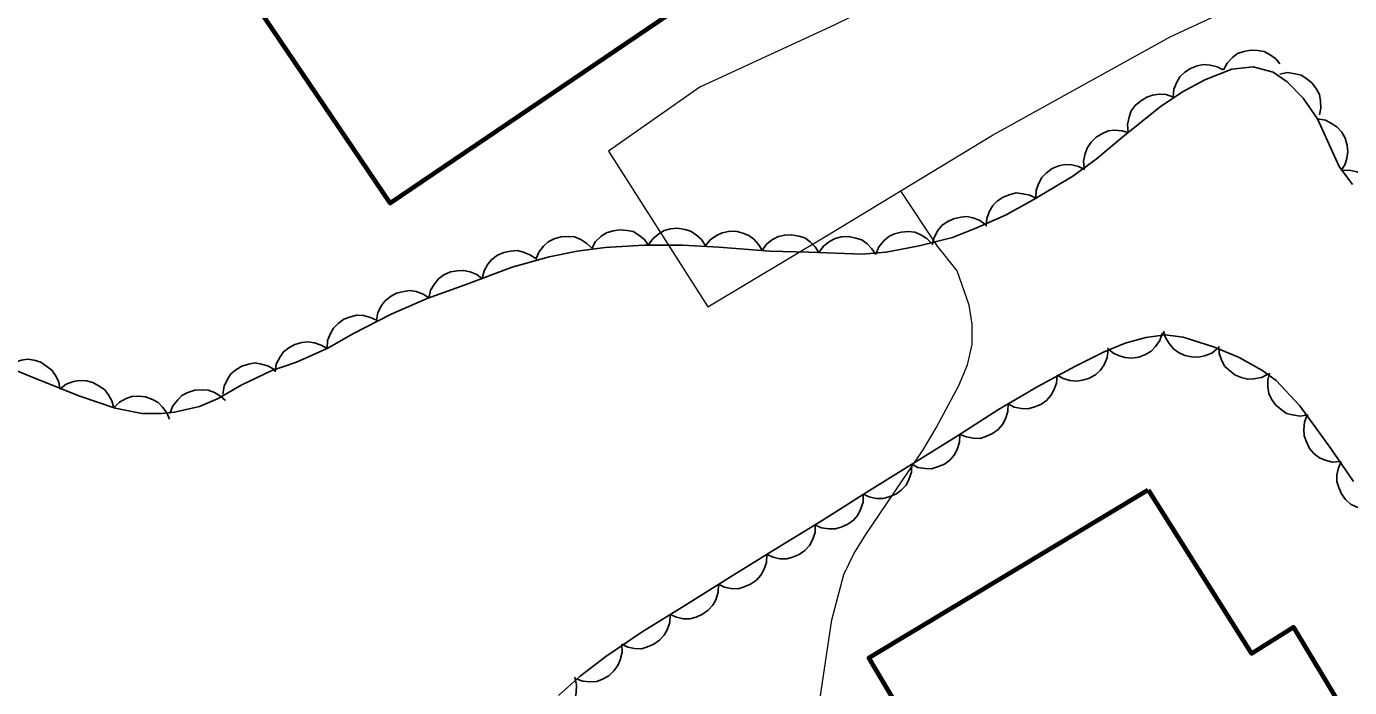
# Model space of a CAD drawing. Extents: x 355726 to 357533, y 5103782 to 5105258.
# Drawn here: x 356812.3 to 356847.2, y 5104361.4 to 5104378.82 of the extents above; entities that cross this region are included whole.
import ezdxf

# ---------------------------------------------------------------- set-up
doc = ezdxf.new("R2010")
doc.units = 0
doc.header["$LTSCALE"] = 0.6
doc.linetypes.add('DOT_DASHED', pattern=[7.7, 5, -1.2, 0.3, -1.2])
doc.linetypes.add('LONG_DASHED', pattern=[7.5, 6, -1.5])
for name, color, linetype, lineweight in [('19', 7, 'Continuous', 13), ('2', 7, 'LONG_DASHED', 13), ('31', 7, 'Continuous', 35), ('44', 7, 'Continuous', 25)]:
    doc.layers.add(name, color=color, linetype=linetype, lineweight=lineweight)

msp = doc.modelspace()

# ---------------------------------------------------------------- linework, layer by layer
at = {"layer": '19'}
msp.add_lwpolyline([(356839.07, 5104381.58), (356838.01, 5104381.11), (356836.99, 5104380.5), (356835.38, 5104379.73), (356833.62, 5104378.86), (356830.06, 5104377.22), (356827.65, 5104375.53), (356830.27, 5104371.43), (356833.49, 5104373.35), (356837.78, 5104375.95), (356842.46, 5104378.54), (356843.79, 5104379.16), (356845.68, 5104380.06)], dxfattribs=at)
at = {"layer": '2', "linetype": 'Continuous'}
msp.add_lwpolyline([(356832.98, 5104359.42), (356833.54, 5104363.18), (356833.86, 5104364.38), (356834.12, 5104364.92), (356834.44, 5104365.43), (356835.95, 5104367.66), (356836.29, 5104368.24), (356836.89, 5104369.36), (356837.12, 5104369.9), (356837.24, 5104370.44), (356837.24, 5104370.97), (356837.16, 5104371.47), (356836.85, 5104372.38), (356836.33, 5104373.03), (356835.37, 5104374.47), (356835.36, 5104374.49)], dxfattribs=at)
at = {"layer": '31', "lineweight": 70}
for points in [[(356816.86, 5104381.59), (356826.2, 5104387.91), (356831.23, 5104380.48), (356821.89, 5104374.16), (356816.86, 5104381.59)], [(356841.88, 5104366.61), (356844.61, 5104362.3), (356845.72, 5104362.99), (356849.49, 5104356.72), (356840.85, 5104351.54), (356834.52, 5104362.18), (356841.88, 5104366.61)]]:
    msp.add_lwpolyline(points, close=True, dxfattribs=at)
at = {"layer": '44'}
for points in [[(356843.87, 5104377.67), (356843.97, 5104377.85), (356844.11, 5104378), (356844.24, 5104378.1), (356844.41, 5104378.16), (356844.59, 5104378.19), (356844.78, 5104378.18), (356844.94, 5104378.16), (356845.1, 5104378.07), (356845.25, 5104377.96), (356845.36, 5104377.83)], [(356842.54, 5104376.95), (356842.56, 5104377.16), (356842.64, 5104377.35), (356842.72, 5104377.49), (356842.85, 5104377.61), (356843, 5104377.71), (356843.18, 5104377.78), (356843.34, 5104377.81), (356843.52, 5104377.8), (356843.7, 5104377.75), (356843.86, 5104377.67)], [(356845.36, 5104377.56), (356845.56, 5104377.6), (356845.76, 5104377.57), (356845.92, 5104377.53), (356846.07, 5104377.44), (356846.21, 5104377.32), (356846.32, 5104377.16), (356846.4, 5104377.02), (356846.43, 5104376.85), (356846.44, 5104376.66), (356846.4, 5104376.49)], [(356841.36, 5104376.02), (356841.34, 5104376.23), (356841.38, 5104376.43), (356841.44, 5104376.59), (356841.54, 5104376.73), (356841.68, 5104376.85), (356841.85, 5104376.95), (356842, 5104377.01), (356842.17, 5104377.03), (356842.36, 5104377.02), (356842.53, 5104376.96)], [(356840.2, 5104375.07), (356840.18, 5104375.27), (356840.22, 5104375.47), (356840.28, 5104375.63), (356840.38, 5104375.77), (356840.51, 5104375.9), (356840.68, 5104376), (356840.83, 5104376.07), (356841, 5104376.08), (356841.19, 5104376.07), (356841.36, 5104376.02)], [(356846.35, 5104376.38), (356846.56, 5104376.35), (356846.74, 5104376.25), (356846.87, 5104376.16), (356846.99, 5104376.03), (356847.08, 5104375.87), (356847.13, 5104375.68), (356847.15, 5104375.52), (356847.12, 5104375.34), (356847.07, 5104375.17), (356846.97, 5104375.02)], [(356838.92, 5104374.29), (356838.93, 5104374.5), (356839, 5104374.69), (356839.08, 5104374.84), (356839.2, 5104374.96), (356839.35, 5104375.07), (356839.53, 5104375.14), (356839.69, 5104375.18), (356839.87, 5104375.17), (356840.05, 5104375.13), (356840.21, 5104375.05)], [(356846.98, 5104375.02), (356847.19, 5104375.03), (356847.39, 5104374.99), (356847.54, 5104374.93), (356847.68, 5104374.83), (356847.81, 5104374.69), (356847.9, 5104374.52), (356847.96, 5104374.37), (356847.98, 5104374.2), (356847.96, 5104374.01), (356847.91, 5104373.84)], [(356837.61, 5104373.55), (356837.63, 5104373.76), (356837.7, 5104373.95), (356837.79, 5104374.1), (356837.91, 5104374.22), (356838.06, 5104374.32), (356838.24, 5104374.39), (356838.4, 5104374.43), (356838.58, 5104374.41), (356838.76, 5104374.37), (356838.92, 5104374.29)], [(356836.19, 5104373.06), (356836.24, 5104373.26), (356836.34, 5104373.44), (356836.44, 5104373.57), (356836.58, 5104373.67), (356836.75, 5104373.75), (356836.94, 5104373.79), (356837.1, 5104373.81), (356837.27, 5104373.77), (356837.44, 5104373.7), (356837.59, 5104373.6)], [(356825.73, 5104372.68), (356825.81, 5104372.87), (356825.94, 5104373.03), (356826.06, 5104373.14), (356826.22, 5104373.22), (356826.4, 5104373.27), (356826.59, 5104373.28), (356826.75, 5104373.27), (356826.92, 5104373.2), (356827.08, 5104373.1), (356827.2, 5104372.98)], [(356827.21, 5104372.97), (356827.31, 5104373.15), (356827.46, 5104373.29), (356827.6, 5104373.38), (356827.77, 5104373.43), (356827.95, 5104373.46), (356828.14, 5104373.44), (356828.3, 5104373.41), (356828.45, 5104373.32), (356828.6, 5104373.2), (356828.7, 5104373.06)], [(356828.7, 5104373.05), (356828.82, 5104373.22), (356828.98, 5104373.35), (356829.12, 5104373.44), (356829.29, 5104373.48), (356829.47, 5104373.5), (356829.66, 5104373.47), (356829.82, 5104373.42), (356829.97, 5104373.32), (356830.1, 5104373.2), (356830.2, 5104373.05)], [(356830.2, 5104373.03), (356830.33, 5104373.19), (356830.5, 5104373.31), (356830.65, 5104373.38), (356830.82, 5104373.41), (356831.01, 5104373.42), (356831.19, 5104373.37), (356831.35, 5104373.31), (356831.48, 5104373.21), (356831.61, 5104373.07), (356831.7, 5104372.92)], [(356831.7, 5104372.91), (356831.82, 5104373.08), (356831.98, 5104373.2), (356832.13, 5104373.28), (356832.3, 5104373.32), (356832.48, 5104373.33), (356832.67, 5104373.29), (356832.83, 5104373.25), (356832.97, 5104373.14), (356833.1, 5104373.01), (356833.2, 5104372.86)], [(356833.2, 5104372.86), (356833.32, 5104373.03), (356833.48, 5104373.15), (356833.63, 5104373.23), (356833.8, 5104373.27), (356833.98, 5104373.28), (356834.17, 5104373.24), (356834.33, 5104373.19), (356834.47, 5104373.09), (356834.6, 5104372.96), (356834.7, 5104372.81)], [(356834.7, 5104372.82), (356834.78, 5104373.01), (356834.91, 5104373.17), (356835.04, 5104373.28), (356835.19, 5104373.35), (356835.37, 5104373.4), (356835.56, 5104373.41), (356835.73, 5104373.4), (356835.89, 5104373.33), (356836.05, 5104373.23), (356836.17, 5104373.11)], [(356824.32, 5104372.18), (356824.37, 5104372.38), (356824.47, 5104372.55), (356824.57, 5104372.68), (356824.72, 5104372.79), (356824.89, 5104372.86), (356825.07, 5104372.9), (356825.24, 5104372.91), (356825.41, 5104372.87), (356825.58, 5104372.8), (356825.73, 5104372.7)], [(356822.91, 5104371.66), (356822.96, 5104371.87), (356823.07, 5104372.04), (356823.17, 5104372.17), (356823.31, 5104372.27), (356823.48, 5104372.35), (356823.67, 5104372.38), (356823.83, 5104372.39), (356824, 5104372.35), (356824.18, 5104372.28), (356824.32, 5104372.17)], [(356821.53, 5104371.07), (356821.57, 5104371.28), (356821.66, 5104371.46), (356821.76, 5104371.59), (356821.9, 5104371.7), (356822.06, 5104371.79), (356822.25, 5104371.83), (356822.41, 5104371.86), (356822.58, 5104371.83), (356822.76, 5104371.76), (356822.91, 5104371.67)], [(356820.23, 5104370.33), (356820.24, 5104370.54), (356820.32, 5104370.73), (356820.4, 5104370.87), (356820.52, 5104370.99), (356820.67, 5104371.1), (356820.85, 5104371.17), (356821.01, 5104371.21), (356821.19, 5104371.2), (356821.37, 5104371.15), (356821.53, 5104371.08)], [(356818.86, 5104369.72), (356818.89, 5104369.92), (356818.99, 5104370.11), (356819.08, 5104370.24), (356819.22, 5104370.35), (356819.38, 5104370.44), (356819.56, 5104370.49), (356819.72, 5104370.51), (356819.9, 5104370.48), (356820.07, 5104370.42), (356820.23, 5104370.33)], [(356842.26, 5104370.74), (356842.19, 5104370.54), (356842.08, 5104370.38), (356841.96, 5104370.26), (356841.81, 5104370.17), (356841.64, 5104370.1), (356841.45, 5104370.08), (356841.28, 5104370.09), (356841.12, 5104370.14), (356840.95, 5104370.22), (356840.81, 5104370.34)], [(356843.72, 5104370.34), (356843.56, 5104370.21), (356843.37, 5104370.14), (356843.21, 5104370.1), (356843.03, 5104370.11), (356842.85, 5104370.15), (356842.68, 5104370.23), (356842.55, 5104370.32), (356842.44, 5104370.46), (356842.34, 5104370.62), (356842.29, 5104370.79)], [(356840.83, 5104370.29), (356840.8, 5104370.09), (356840.72, 5104369.9), (356840.63, 5104369.76), (356840.5, 5104369.65), (356840.34, 5104369.55), (356840.15, 5104369.5), (356839.99, 5104369.47), (356839.82, 5104369.49), (356839.64, 5104369.54), (356839.48, 5104369.63)], [(356845.06, 5104369.66), (356844.87, 5104369.57), (356844.67, 5104369.53), (356844.51, 5104369.52), (356844.34, 5104369.57), (356844.17, 5104369.64), (356844.02, 5104369.76), (356843.9, 5104369.87), (356843.82, 5104370.03), (356843.76, 5104370.2), (356843.75, 5104370.38)], [(356811.8, 5104369.85), (356811.97, 5104369.96), (356812.17, 5104370.02), (356812.33, 5104370.05), (356812.5, 5104370.02), (356812.68, 5104369.97), (356812.84, 5104369.86), (356812.97, 5104369.76), (356813.07, 5104369.62), (356813.15, 5104369.45), (356813.18, 5104369.27)], [(356817.48, 5104369.13), (356817.51, 5104369.34), (356817.6, 5104369.52), (356817.69, 5104369.66), (356817.82, 5104369.77), (356817.98, 5104369.87), (356818.16, 5104369.92), (356818.33, 5104369.95), (356818.5, 5104369.92), (356818.68, 5104369.87), (356818.83, 5104369.78)], [(356813.18, 5104369.26), (356813.35, 5104369.39), (356813.54, 5104369.46), (356813.7, 5104369.49), (356813.88, 5104369.48), (356814.05, 5104369.44), (356814.22, 5104369.34), (356814.36, 5104369.25), (356814.46, 5104369.11), (356814.55, 5104368.95), (356814.6, 5104368.77)], [(356839.48, 5104369.63), (356839.47, 5104369.42), (356839.4, 5104369.23), (356839.32, 5104369.09), (356839.2, 5104368.96), (356839.05, 5104368.86), (356838.87, 5104368.79), (356838.71, 5104368.74), (356838.54, 5104368.75), (356838.35, 5104368.79), (356838.19, 5104368.87)], [(356846.1, 5104368.58), (356845.89, 5104368.55), (356845.69, 5104368.58), (356845.53, 5104368.62), (356845.39, 5104368.72), (356845.25, 5104368.84), (356845.14, 5104369), (356845.07, 5104369.15), (356845.04, 5104369.32), (356845.04, 5104369.51), (356845.08, 5104369.68)], [(356814.6, 5104368.77), (356814.75, 5104368.92), (356814.93, 5104369.01), (356815.08, 5104369.07), (356815.26, 5104369.08), (356815.44, 5104369.06), (356815.62, 5104368.99), (356815.77, 5104368.91), (356815.89, 5104368.79), (356816, 5104368.64), (356816.07, 5104368.47)], [(356816.08, 5104368.62), (356816.16, 5104368.82), (356816.29, 5104368.98), (356816.4, 5104369.09), (356816.56, 5104369.17), (356816.74, 5104369.23), (356816.93, 5104369.24), (356817.09, 5104369.23), (356817.26, 5104369.17), (356817.42, 5104369.08), (356817.55, 5104368.96)], [(356838.19, 5104368.88), (356838.18, 5104368.67), (356838.12, 5104368.48), (356838.04, 5104368.33), (356837.93, 5104368.2), (356837.78, 5104368.09), (356837.6, 5104368.01), (356837.45, 5104367.96), (356837.27, 5104367.97), (356837.09, 5104368), (356836.92, 5104368.07)], [(356846.96, 5104367.35), (356846.75, 5104367.34), (356846.55, 5104367.39), (356846.4, 5104367.45), (356846.26, 5104367.56), (356846.14, 5104367.7), (356846.06, 5104367.87), (356846, 5104368.03), (356845.99, 5104368.2), (356846.01, 5104368.39), (356846.07, 5104368.56)], [(356836.92, 5104368.07), (356836.91, 5104367.86), (356836.85, 5104367.67), (356836.77, 5104367.52), (356836.65, 5104367.39), (356836.51, 5104367.28), (356836.33, 5104367.21), (356836.17, 5104367.16), (356836, 5104367.17), (356835.81, 5104367.2), (356835.65, 5104367.28)], [(356847.77, 5104366.09), (356847.56, 5104366.09), (356847.37, 5104366.16), (356847.22, 5104366.23), (356847.09, 5104366.35), (356846.98, 5104366.5), (356846.91, 5104366.67), (356846.86, 5104366.83), (356846.86, 5104367), (356846.9, 5104367.19), (356846.97, 5104367.35)], [(356835.65, 5104367.28), (356835.64, 5104367.07), (356835.57, 5104366.88), (356835.5, 5104366.73), (356835.37, 5104366.6), (356835.23, 5104366.49), (356835.05, 5104366.42), (356834.89, 5104366.38), (356834.71, 5104366.38), (356834.53, 5104366.42), (356834.37, 5104366.49)], [(356834.37, 5104366.49), (356834.37, 5104366.28), (356834.3, 5104366.09), (356834.23, 5104365.94), (356834.11, 5104365.81), (356833.96, 5104365.7), (356833.79, 5104365.62), (356833.63, 5104365.58), (356833.46, 5104365.58), (356833.27, 5104365.61), (356833.11, 5104365.68)], [(356833.1, 5104365.69), (356833.1, 5104365.48), (356833.03, 5104365.29), (356832.95, 5104365.14), (356832.83, 5104365.01), (356832.68, 5104364.9), (356832.5, 5104364.83), (356832.35, 5104364.79), (356832.17, 5104364.79), (356831.99, 5104364.83), (356831.83, 5104364.9)], [(356831.83, 5104364.9), (356831.82, 5104364.69), (356831.75, 5104364.5), (356831.67, 5104364.36), (356831.55, 5104364.23), (356831.4, 5104364.12), (356831.23, 5104364.05), (356831.07, 5104364), (356830.89, 5104364.01), (356830.71, 5104364.04), (356830.55, 5104364.12)], [(356830.55, 5104364.11), (356830.54, 5104363.91), (356830.48, 5104363.71), (356830.4, 5104363.57), (356830.28, 5104363.44), (356830.13, 5104363.33), (356829.96, 5104363.25), (356829.8, 5104363.21), (356829.62, 5104363.21), (356829.44, 5104363.25), (356829.28, 5104363.32)], [(356829.28, 5104363.32), (356829.27, 5104363.11), (356829.2, 5104362.92), (356829.12, 5104362.78), (356829, 5104362.65), (356828.85, 5104362.54), (356828.68, 5104362.47), (356828.52, 5104362.42), (356828.34, 5104362.43), (356828.16, 5104362.46), (356828, 5104362.54)], [(356828, 5104362.54), (356828.01, 5104362.33), (356827.96, 5104362.13), (356827.9, 5104361.98), (356827.79, 5104361.84), (356827.66, 5104361.71), (356827.49, 5104361.62), (356827.34, 5104361.56), (356827.16, 5104361.55), (356826.97, 5104361.57), (356826.8, 5104361.63)], [(356826.76, 5104361.67), (356826.81, 5104361.47), (356826.8, 5104361.27), (356826.77, 5104361.1), (356826.69, 5104360.95), (356826.58, 5104360.8), (356826.43, 5104360.68), (356826.29, 5104360.59), (356826.12, 5104360.54), (356825.94, 5104360.53), (356825.76, 5104360.55)]]:
    msp.add_lwpolyline(points, dxfattribs=at)
at = {"layer": '44', "linetype": 'DOT_DASHED'}
for points in [[(356811.4, 5104370.01), (356812.54, 5104369.54), (356813.71, 5104369.08), (356814.64, 5104368.76), (356815.34, 5104368.62), (356815.86, 5104368.62), (356816.2, 5104368.65), (356816.86, 5104368.8), (356817.36, 5104369.01), (356817.98, 5104369.37), (356818.75, 5104369.74), (356819.42, 5104369.97), (356820.25, 5104370.34), (356820.91, 5104370.72), (356821.92, 5104371.24), (356822.87, 5104371.65), (356823.87, 5104372.01), (356825.11, 5104372.47), (356826.09, 5104372.75), (356826.82, 5104372.9), (356827.56, 5104372.99), (356828.59, 5104373.05), (356829.6, 5104373.05), (356830.56, 5104373), (356831.91, 5104372.9), (356832.93, 5104372.87), (356834.35, 5104372.82), (356834.97, 5104372.87), (356835.84, 5104373.04), (356836.72, 5104373.26), (356837.34, 5104373.5), (356838.12, 5104373.84), (356838.85, 5104374.25), (356839.9, 5104374.87), (356840.51, 5104375.32), (356841.22, 5104375.91), (356842.2, 5104376.7), (356842.79, 5104377.09), (356843.38, 5104377.41), (356844.09, 5104377.69), (356844.65, 5104377.75), (356845.18, 5104377.61), (356845.55, 5104377.36), (356845.97, 5104376.93), (356846.35, 5104376.38)], [(356846.35, 5104376.38), (356846.92, 5104375.13), (356847.27, 5104374.65)], [(356847.3, 5104366.83), (356846.7, 5104367.7), (356845.88, 5104368.82), (356845.26, 5104369.49), (356844.88, 5104369.76), (356844.28, 5104370.09), (356843.63, 5104370.37), (356842.81, 5104370.63), (356842.33, 5104370.69), (356841.82, 5104370.62), (356841.28, 5104370.47), (356840.72, 5104370.24), (356839.95, 5104369.86), (356838.97, 5104369.33), (356837.94, 5104368.72), (356836.83, 5104368.01), (356835.67, 5104367.29), (356834.46, 5104366.55), (356833.29, 5104365.8), (356832.18, 5104365.12), (356830.91, 5104364.34), (356829.71, 5104363.59), (356828.54, 5104362.87), (356827.58, 5104362.22), (356826.9, 5104361.7), (356826.33, 5104361.19)]]:
    msp.add_lwpolyline(points, dxfattribs=at)

doc.saveas('drawing.dxf')
